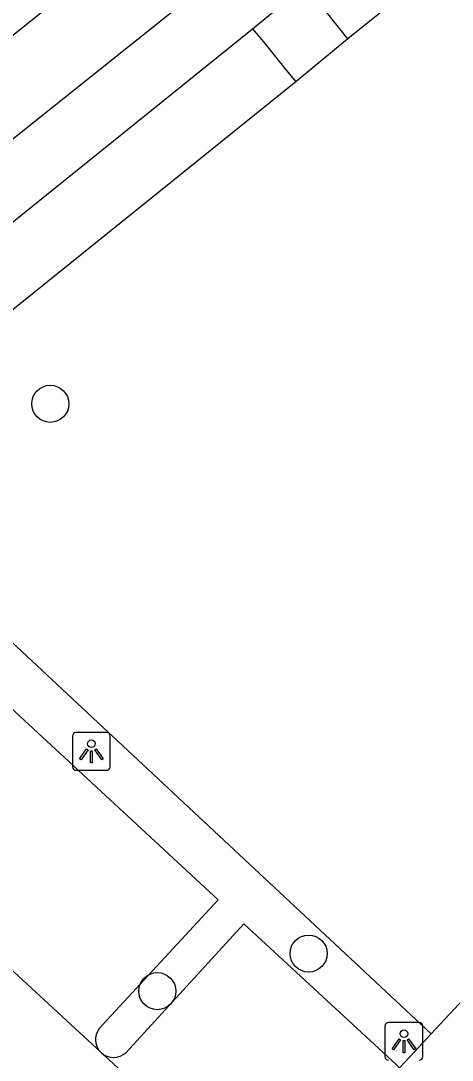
# Model space of a CAD drawing. Extents: x 159040 to 160094, y 381214 to 382518.
# Drawn here: x 159756.29 to 159767.67, y 381877.53 to 381904.94 of the extents above; entities that cross this region are included whole.
import ezdxf

# ---------------------------------------------------------------- set-up
doc = ezdxf.new("R2010")
doc.units = 0
for name, color, linetype in [('IMGEO_Boom', 7, 'Continuous'), ('IMGEO_Haag', 7, 'Continuous'), ('IMGEO_Lichtpunt', 7, 'Continuous'), ('IMGEO_Pand_overbouw', 7, 'Continuous'), ('IMGEO_Parkeervlak_open', 7, 'Continuous'), ('IMGEO_Rijbaan_lokaal_open', 7, 'Continuous'), ('IMGEO_Voetpad_gesloten', 7, 'Continuous'), ('IMGEO_Voetpad_open', 7, 'Continuous')]:
    doc.layers.add(name, color=color, linetype=linetype)

msp = doc.modelspace()

# ---------------------------------------------------------------- linework, layer by layer
at = {"layer": 'IMGEO_Boom'}
for centre in [(159757.07, 381894.841), (159763.885, 381880.347), (159759.893, 381879.356)]:
    msp.add_circle(centre, 0.489, dxfattribs=at)
at = {"layer": 'IMGEO_Haag'}
for points in [[(159777.8, 381914.8), (159764.923, 381904.461)], [(159763.551, 381903.327), (159750.668, 381892.968)], [(159767.12, 381878.228), (159754.045, 381890.43), (159749.655, 381885.849), (159750.578, 381884.958)]]:
    msp.add_lwpolyline(points, dxfattribs=at)
at = {"layer": 'IMGEO_Lichtpunt'}
for p, q in [((159757.656, 381886.08), (159757.656, 381885.273)), ((159757.656, 381886.08), (159757.656, 381885.273)), ((159758.558, 381886.175), (159757.75, 381886.175)), ((159758.558, 381886.175), (159757.75, 381886.175)), ((159758.652, 381885.273), (159758.652, 381886.08)), ((159758.652, 381885.273), (159758.652, 381886.08)), ((159757.75, 381885.179), (159758.558, 381885.179)), ((159757.75, 381885.179), (159758.558, 381885.179)), ((159765.9, 381878.436), (159765.9, 381877.629)), ((159765.9, 381878.436), (159765.9, 381877.629)), ((159766.802, 381878.531), (159765.994, 381878.531)), ((159766.802, 381878.531), (159765.994, 381878.531)), ((159766.896, 381877.629), (159766.896, 381878.436)), ((159766.896, 381877.629), (159766.896, 381878.436))]:
    msp.add_line(p, q, dxfattribs=at)
for points in [[(159758.03, 381885.744), (159758.069, 381885.716), (159757.881, 381885.454), (159757.843, 381885.481), (159758.03, 381885.744)], [(159758.132, 381885.696), (159758.179, 381885.696), (159758.179, 381885.374), (159758.132, 381885.374), (159758.132, 381885.696)], [(159758.242, 381885.716), (159758.28, 381885.743), (159758.467, 381885.481), (159758.428, 381885.453), (159758.242, 381885.716)], [(159766.274, 381878.1), (159766.313, 381878.072), (159766.125, 381877.81), (159766.087, 381877.837), (159766.274, 381878.1)], [(159766.376, 381878.052), (159766.423, 381878.052), (159766.423, 381877.73), (159766.376, 381877.73), (159766.376, 381878.052)], [(159766.486, 381878.072), (159766.524, 381878.099), (159766.711, 381877.837), (159766.672, 381877.809), (159766.486, 381878.072)]]:
    msp.add_lwpolyline(points, dxfattribs=at)
for centre in [(159758.155, 381885.878), (159766.399, 381878.234)]:
    msp.add_circle(centre, 0.0994, dxfattribs=at)
for centre, start, end in [((159757.75, 381886.08), 90, 180), ((159757.75, 381886.08), 90, 180), ((159758.558, 381886.08), 0, 90), ((159758.558, 381886.08), 0, 90), ((159757.75, 381885.273), 180, 270), ((159757.75, 381885.273), 180, 270), ((159758.558, 381885.273), 270, 0), ((159758.558, 381885.273), 270, 360), ((159765.994, 381878.436), 90, 180), ((159765.994, 381878.436), 90, 180), ((159766.802, 381878.436), 0, 90), ((159766.802, 381878.436), 0, 90), ((159765.994, 381877.629), 180, 270), ((159765.994, 381877.629), 180, 270), ((159766.802, 381877.629), 270, 0), ((159766.802, 381877.629), 270, 360)]:
    msp.add_arc(centre, 0.0946, start, end, dxfattribs=at)
at = {"layer": 'IMGEO_Pand_overbouw'}
msp.add_lwpolyline([(159755.468, 381904.075), (159758.816, 381906.745), (159758.972, 381906.87), (159761.509, 381908.893), (159761.7, 381909.046), (159761.544, 381909.241), (159761.262, 381909.595), (159755.029, 381904.618)], close=True, dxfattribs=at)
at = {"layer": 'IMGEO_Parkeervlak_open'}
for points in [[(159758.36, 381878.369), (159761.498, 381881.763), (159754.224, 381888.485)], [(159766.206, 381877.409), (159762.18, 381881.134), (159759.069, 381877.742)]]:
    msp.add_lwpolyline(points, dxfattribs=at)
for centre, radius, start, end in [((159758.734, 381878.079), 0.473, 142.1741, 226.6648), ((159758.735, 381878.098), 0.488, 228.0575, 313.1578)]:
    msp.add_arc(centre, radius, start, end, dxfattribs=at)
at = {"layer": 'IMGEO_Rijbaan_lokaal_open'}
for points in [[(159750.578, 381884.958), (159758.409, 381877.735)], [(159758.409, 381877.735), (159762.801, 381873.702)]]:
    msp.add_lwpolyline(points, dxfattribs=at)
at = {"layer": 'IMGEO_Voetpad_gesloten'}
for points in [[(159815.494, 381899.569), (159788.392, 381924.64), (159784.932, 381924.842), (159742.264, 381890.796)], [(159762.408, 381904.732), (159763.792, 381905.872)], [(159749.542, 381894.374), (159762.408, 381904.732)]]:
    msp.add_lwpolyline(points, dxfattribs=at)
at = {"layer": 'IMGEO_Voetpad_open'}
for points in [[(159764.923, 381904.461), (159764.636, 381904.819), (159764.355, 381905.17), (159764.074, 381905.521), (159763.792, 381905.872)], [(159762.408, 381904.732), (159762.692, 381904.383), (159762.976, 381904.034), (159763.26, 381903.684), (159763.551, 381903.327)], [(159764.923, 381904.461), (159763.551, 381903.327)], [(159776.617, 381888.429), (159774.018, 381885.64), (159770.952, 381888.48), (159768.898, 381886.277), (159771.96, 381883.421), (159767.12, 381878.228)], [(159767.12, 381878.228), (159766.686, 381877.762), (159766.286, 381877.333), (159766.206, 381877.409)]]:
    msp.add_lwpolyline(points, dxfattribs=at)

doc.saveas('drawing.dxf')
